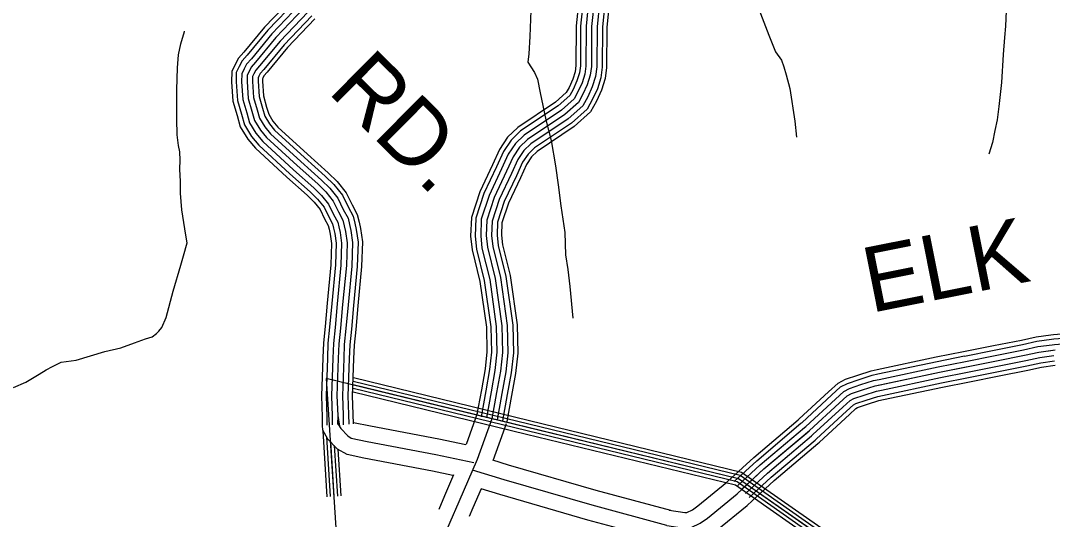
# Model space of a CAD drawing. Extents: x 1551132 to 1791609, y 378168 to 563823.
# Drawn here: x 1601513 to 1607368, y 404597 to 407426 of the extents above; entities that cross this region are included whole.
import ezdxf

# ---------------------------------------------------------------- set-up
doc = ezdxf.new("R2010")
doc.units = 0
for name, color, linetype in [('DESIGN - ROW - Right-of-Way and Easement Labels', 7, 'Continuous'), ('DESIGN - TRANSPORTATION - Text', 7, 'Continuous'), ('SURVEY - CONTOURS - Index with Text', 7, 'Continuous'), ('SURVEY - DRAINAGE - Natural Features', 7, 'Continuous'), ('SURVEY - PROPERTY - Owners', 7, 'Continuous'), ('SURVEY - TRANSPORTATION - Roads', 7, 'Continuous')]:
    doc.layers.add(name, color=color, linetype=linetype)

msp = doc.modelspace()

# ---------------------------------------------------------------- linework, layer by layer
at = {"layer": 'DESIGN - TRANSPORTATION - Text'}
for points in [[(1605368.352, 408595.362), (1605390.694, 408509.209), (1605417.276, 408418.632), (1605461.567, 408309.746), (1605490.208, 408223.152), (1605514.599, 408120.591), (1605556.831, 408007.73), (1605594.655, 407868.893), (1605639.696, 407679.854), (1605702.727, 407490.541), (1605758.418, 407343.412), (1605796.925, 407248.651), (1605830.182, 407202.05), (1605843.582, 407163.774), (1605856.882, 407119.49), (1605877.656, 407041.029), (1605906.78, 406856.241), (1605915.372, 406765.947)], [(1607421.187, 408107.125), (1607342.048, 408030.206), (1607289.132, 407968.913), (1607228.067, 407897.728), (1607185.051, 407830.268), (1607170.26, 407778.4), (1607149.594, 407734.64), (1607135.077, 407700.806), (1607128.094, 407636.796), (1607108.369, 407524.901), (1607102.361, 407394.756), (1607095.378, 407330.746), (1607087.895, 407234.685), (1607079.42, 407074.531), (1607063.32, 406938.527), (1607054.154, 406862.534), (1607041.229, 406802.624), (1607028.187, 406734.705), (1607007.18, 406668.912)], [(1604408.033, 407484.59), (1604401.741, 407336.42), (1604396.224, 407238.325), (1604391.483, 407190.316), (1604428.557, 407131.631), (1604445.948, 407093.296), (1604460.756, 407016.928), (1604494.372, 406864.132), (1604524.513, 406745.454), (1604548.287, 406602.825), (1604562.603, 406494.406), (1604578.761, 406375.944), (1604600.386, 406223.332), (1604604.427, 406097.045), (1604619.143, 406014.668), (1604629.643, 405918.332), (1604646.834, 405737.736)], [(1601472.158, 405343.982), (1601542.598, 405374.949), (1601619.238, 405419.851), (1601657.612, 405445.301), (1601693.886, 405464.777), (1601716.028, 405474.452), (1601742.219, 405488.078), (1601828.367, 405500.77), (1601990.996, 405548.346), (1602081.261, 405568.988), (1602159.659, 405597.831), (1602221.974, 405620.906), (1602260.132, 405632.34), (1602284.414, 405651.999), (1602296.589, 405663.832), (1602314.914, 405685.591), (1602339.763, 405741.31), (1602378.054, 405890.989), (1602422.311, 406038.567), (1602437.136, 406092.436), (1602458.269, 406166.246), (1602450.928, 406208.439), (1602427.178, 406353.067), (1602420.645, 406447.337), (1602419.67, 406513.472), (1602416.762, 406583.64), (1602417.537, 406633.725), (1602416.279, 406681.826), (1602408.846, 406718.01), (1602401.779, 406778.229), (1602399.146, 406866.431), (1602399.721, 407032.719), (1602403.671, 407158.889), (1602408.813, 407232.941), (1602421.771, 407294.851), (1602442.837, 407364.652), (1602442.862, 407366.661)]]:
    msp.add_lwpolyline(points, dxfattribs=at)
at = {"layer": 'SURVEY - CONTOURS - Index with Text'}
for points in [[(1604679.893, 407539.692), (1604665.393, 407397.121), (1604664.093, 407172.082), (1604659.093, 407134.989), (1604646.185, 407093.63), (1604624.911, 407047.554), (1604608.778, 407017.686), (1604547.729, 406963.043), (1604333.801, 406820.756), (1604276.519, 406765.088), (1604230.611, 406695.861), (1604190.704, 406608.384), (1604118.33, 406454.671), (1604070.856, 406310.117), (1604066.865, 406203.331), (1604075.206, 406124.929), (1604119.063, 405946.433), (1604155.871, 405686.668), (1604159.404, 405547.239), (1604148.796, 405450.003), (1604127.538, 405331.167), (1604100.53, 405183.554)], [(1604705.467, 407537.008), (1604691.101, 407395.746), (1604689.801, 407170.282), (1604684.293, 407129.406), (1604670.235, 407084.371), (1604647.918, 407036.045), (1604629.277, 407001.519), (1604563.512, 406942.651), (1604350.025, 406800.655), (1604296.426, 406748.562), (1604253.161, 406683.344), (1604214.037, 406597.575), (1604142.271, 406445.146), (1604096.414, 406305.542), (1604092.631, 406204.215), (1604100.597, 406129.379), (1604144.346, 405951.316), (1604181.537, 405688.809), (1604185.153, 405546.164), (1604174.262, 405446.345), (1604152.846, 405326.591), (1604125.829, 405178.921)], [(1604736.292, 407533.767), (1604722.092, 407394.08), (1604720.783, 407168.107), (1604714.659, 407122.664), (1604699.226, 407073.213), (1604675.659, 407022.161), (1604653.977, 406982.027), (1604582.528, 406918.067), (1604369.575, 406776.43), (1604320.417, 406728.653), (1604280.352, 406668.244), (1604242.161, 406584.533), (1604171.129, 406433.662), (1604127.23, 406300.017), (1604123.697, 406205.281), (1604131.197, 406134.738), (1604174.82, 405957.2), (1604212.486, 405691.384), (1604216.194, 405544.872), (1604204.969, 405441.928), (1604183.345, 405321.066), (1604156.32, 405173.346)], [(1604767.124, 407530.525), (1604753.083, 407392.421), (1604751.774, 407165.94), (1604745.033, 407115.931), (1604728.216, 407062.046), (1604703.392, 407008.286), (1604678.684, 406962.535), (1604601.544, 406893.483), (1604389.124, 406752.204), (1604344.409, 406708.745), (1604307.534, 406653.151), (1604270.285, 406571.499), (1604199.987, 406422.179), (1604158.046, 406294.492), (1604154.754, 406206.348), (1604161.804, 406140.105), (1604205.295, 405963.092), (1604243.427, 405693.959), (1604247.235, 405543.581), (1604235.669, 405437.511), (1604213.852, 405315.55), (1604186.811, 405167.762)], [(1604767.124, 407530.525), (1604753.083, 407392.421), (1604751.774, 407165.94), (1604745.033, 407115.931), (1604728.216, 407062.046), (1604703.392, 407008.286), (1604678.684, 406962.535), (1604601.544, 406893.483), (1604389.124, 406752.204), (1604344.409, 406708.745), (1604307.534, 406653.151), (1604270.285, 406571.499), (1604199.987, 406422.179), (1604158.046, 406294.492), (1604154.754, 406206.348), (1604161.804, 406140.105), (1604205.295, 405963.092), (1604243.427, 405693.959), (1604247.235, 405543.581), (1604235.669, 405437.511), (1604213.852, 405315.55), (1604186.811, 405167.762)], [(1604797.957, 407527.283), (1604784.074, 407390.763), (1604782.765, 407163.774), (1604775.407, 407109.197), (1604757.207, 407050.879), (1604731.125, 406994.411), (1604703.392, 406943.043), (1604620.561, 406868.899), (1604408.674, 406727.979), (1604368.4, 406688.836), (1604334.717, 406638.059), (1604298.41, 406558.466), (1604228.844, 406410.695), (1604188.862, 406288.967), (1604185.812, 406207.415), (1604192.412, 406145.471), (1604235.769, 405968.983), (1604274.368, 405696.535), (1604278.276, 405542.289), (1604266.368, 405433.094), (1604244.36, 405310.033), (1604217.302, 405162.179)], [(1604828.781, 407524.041), (1604815.065, 407389.096), (1604813.748, 407161.599), (1604805.773, 407102.455), (1604786.198, 407039.72), (1604758.866, 406980.527), (1604728.091, 406923.551), (1604639.577, 406844.315), (1604428.223, 406703.753), (1604392.391, 406668.927), (1604361.908, 406622.959), (1604326.534, 406545.424), (1604257.702, 406399.211), (1604219.678, 406283.442), (1604216.878, 406208.481), (1604223.011, 406150.83), (1604266.243, 405974.867), (1604305.317, 405699.11), (1604309.317, 405540.997), (1604297.076, 405428.678), (1604274.859, 405304.508), (1604247.793, 405156.604)], [(1604853.364, 407521.458), (1604839.772, 407387.771), (1604838.456, 407159.873), (1604829.989, 407097.088), (1604809.315, 407030.82), (1604780.982, 406969.468), (1604747.791, 406908.008), (1604654.743, 406824.723), (1604443.815, 406684.436), (1604411.524, 406653.052), (1604383.583, 406610.925), (1604348.958, 406535.032), (1604280.71, 406390.061), (1604244.244, 406279.042), (1604241.644, 406209.331), (1604247.411, 406155.105), (1604290.543, 405979.559), (1604329.983, 405701.168), (1604334.066, 405539.964), (1604321.55, 405425.161), (1604299.184, 405300.107), (1604272.109, 405152.154)], [(1606863.541, 405548.741), (1607033.045, 405582.5), (1607192.258, 405613.426), (1607275.081, 405632.601), (1607359.821, 405643.977)], [(1606868.565, 405523.523), (1607038.003, 405557.266), (1607197.608, 405588.267), (1607279.706, 405607.276), (1607363.237, 405618.493)], [(1607359.787, 405643.968), (1607373.954, 405645.877), (1607510.751, 405656.052), (1607637.414, 405653.777), (1607772.703, 405649.286), (1607878.75, 405639.194)], [(1607363.212, 405618.484), (1607376.629, 405620.284), (1607511.475, 405630.318), (1607636.756, 405628.068), (1607771.053, 405623.61), (1607876.309, 405613.585)], [(1605179.271, 404561.905), (1605280.977, 404546.047), (1605319.068, 404551.38), (1605369.483, 404574.522), (1605410.007, 404603.865), (1605578.47, 404741.144), (1605731.017, 404882.722), (1605988.919, 405100.578), (1606157.274, 405255.266), (1606202.448, 405297.184), (1606228.697, 405310.742), (1606291.062, 405331.676), (1606361.469, 405354.46), (1606726.835, 405432.079), (1607049.97, 405496.431), (1607210.516, 405527.615), (1607290.847, 405546.216), (1607383.062, 405558.591)], [(1606874.615, 405493.114), (1607043.986, 405526.848), (1607204.066, 405557.941), (1607285.281, 405576.75), (1607367.362, 405587.767)], [(1606880.673, 405462.713), (1607049.97, 405496.431), (1607210.516, 405527.615), (1607290.847, 405546.216), (1607371.487, 405557.041)], [(1607367.337, 405587.759), (1607379.845, 405589.442), (1607512.35, 405599.292), (1607635.964, 405597.076), (1607769.069, 405592.659), (1607873.375, 405582.725)], [(1606372.985, 405446.579), (1606709.153, 405517.998), (1606863.557, 405548.749)], [(1606378.327, 405421.429), (1606714.336, 405492.806), (1606868.582, 405523.532)], [(1606384.768, 405391.103), (1606720.586, 405462.447), (1606874.632, 405493.123)], [(1606886.732, 405432.313), (1607055.953, 405466.014), (1607216.966, 405497.289), (1607296.414, 405515.682), (1607375.612, 405526.315)], [(1606892.781, 405401.903), (1607061.936, 405435.596), (1607223.424, 405466.964), (1607301.989, 405485.156), (1607379.737, 405495.59)], [(1605924.712, 405161.172), (1605930.937, 405166.422), (1606097.767, 405319.717), (1606151.557, 405369.627), (1606194.414, 405391.761), (1606263.605, 405414.987), (1606338.786, 405439.321), (1606372.994, 405446.588)], [(1606391.21, 405360.777), (1606726.835, 405432.079), (1606880.69, 405462.722)], [(1606897.606, 405377.661), (1607066.702, 405411.345), (1607228.565, 405442.78), (1607306.43, 405460.814), (1607383.02, 405471.097)], [(1605941.304, 405141.521), (1605947.937, 405147.121), (1606115.216, 405300.817), (1606166.482, 405348.385), (1606204.464, 405368.01), (1606271.654, 405390.561), (1606345.436, 405414.437), (1606378.335, 405421.429)], [(1605961.295, 405117.829), (1605968.428, 405123.846), (1606136.241, 405278.041), (1606184.465, 405322.784), (1606216.581, 405339.376), (1606281.354, 405361.119), (1606353.452, 405384.453), (1606384.785, 405391.111)], [(1606397.651, 405330.451), (1606733.085, 405401.712), (1606886.748, 405432.321)], [(1606404.093, 405300.125), (1606739.335, 405371.353), (1606892.798, 405401.912)], [(1606409.226, 405275.95), (1606744.318, 405347.135), (1606897.623, 405377.669)], [(1605981.286, 405094.136), (1605988.919, 405100.578), (1606157.274, 405255.266), (1606202.448, 405297.184), (1606228.697, 405310.742), (1606291.062, 405331.676), (1606361.469, 405354.46), (1606391.227, 405360.785)], [(1606001.277, 405070.444), (1606009.41, 405077.311), (1606178.306, 405232.49), (1606220.43, 405271.583), (1606240.813, 405282.108), (1606300.77, 405302.234), (1606369.485, 405324.468), (1606397.668, 405330.46)], [(1606021.268, 405046.752), (1606029.901, 405054.035), (1606199.331, 405209.715), (1606238.413, 405245.982), (1606252.93, 405253.474), (1606310.47, 405272.791), (1606377.502, 405294.484), (1606404.118, 405300.142)], [(1606037.21, 405027.86), (1606046.243, 405035.485), (1606216.097, 405191.556), (1606252.755, 405225.565), (1606262.588, 405230.649), (1606318.212, 405249.316), (1606383.893, 405270.566), (1606409.251, 405275.958)], [(1604186.811, 405167.762), (1604103.138, 404935.939), (1603999.657, 404695.6), (1603948.983, 404578.405), (1603919.492, 404512.887), (1603908.359, 404462.994), (1603880.293, 404283.122), (1603820.927, 403957.538)], [(1604104.305, 405197.546), (1604040.448, 405020.625)], [(1605545.013, 404829.763), (1605672.851, 404948.416), (1605924.704, 405161.155)], [(1605562.504, 404810.912), (1605689.901, 404929.157), (1605941.295, 405141.513)], [(1604268.376, 405138.32), (1604192.961, 404929.356)], [(1605583.595, 404788.195), (1605710.459, 404905.94), (1605961.303, 405117.829)], [(1605604.678, 404765.469), (1605731.017, 404882.722), (1605981.303, 405094.145)], [(1605625.761, 404742.744), (1605751.575, 404859.505), (1606001.302, 405070.461)], [(1605646.852, 404720.026), (1605772.132, 404836.288), (1606021.31, 405046.777)], [(1605663.668, 404701.909), (1605788.515, 404817.779), (1606037.26, 405027.893)], [(1605202.179, 404646.583), (1604779.331, 404761.01), (1604281.917, 404904.164), (1604192.244, 404932.348)], [(1605179.271, 404561.905), (1604755.748, 404676.516), (1604256.634, 404820.161), (1604077.53, 404876.455)], [(1603969.941, 404848.379), (1603919.117, 404730.351), (1603885.568, 404652.74)], [(1605192.787, 404648.574), (1605281.669, 404634.716), (1605294.168, 404636.466), (1605325.043, 404650.641), (1605356.542, 404673.45), (1605520.872, 404807.362), (1605545.013, 404829.771)], [(1604126.437, 404770.768), (1604079.272, 404661.241), (1604058.072, 404612.206)], [(1605156.622, 404478.195), (1604732.432, 404592.989), (1604231.643, 404737.118), (1604126.212, 404770.252)], [(1605165.913, 404476.22), (1605280.294, 404458.386), (1605343.684, 404467.261), (1605413.416, 404499.27), (1605462.864, 404535.071), (1605635.41, 404675.684), (1605663.676, 404701.918)]]:
    msp.add_lwpolyline(points, dxfattribs=at)
at = {"layer": 'SURVEY - DRAINAGE - Natural Features'}
for points in [[(1608905.008, 402504.278), (1605586.962, 404827.329), (1603247.842, 405396.068), (1603367.263, 403524.035), (1602507.49, 401346.302), (1596122.273, 402862.33)], [(1608905.008, 402504.278), (1605586.962, 404827.329), (1603247.842, 405396.068), (1603367.263, 403524.035), (1602507.49, 401346.302), (1596122.273, 402862.33)], [(1604396.981, 405137.245), (1603400.555, 405379.526)], [(1604401.473, 405155.712), (1603401.413, 405398.86)], [(1604382.807, 405078.943), (1603399.396, 405318.057)], [(1604387.532, 405098.377), (1603399.521, 405338.6)], [(1604392.256, 405117.811), (1603400.238, 405359.017)], [(1606115.957, 404504.571), (1605603.311, 404863.488), (1604401.473, 405155.712)], [(1603227.667, 405099.777), (1603251.583, 404724.708)], [(1606082.125, 404456.236), (1605578.579, 404808.787), (1604387.532, 405098.377)], [(1606093.591, 404472.62), (1605586.962, 404827.329), (1604392.256, 405117.811)], [(1606105.058, 404489.004), (1605595.345, 404845.871), (1604396.981, 405137.245)], [(1603248.942, 405064.684), (1603270.549, 404725.917)], [(1603270.649, 405038.458), (1603290.507, 404727.192)], [(1606070.65, 404439.853), (1605570.195, 404790.237), (1604382.807, 405078.943)], [(1603292.14, 405015.808), (1603310.465, 404728.467)], [(1603313.482, 404995.341), (1603330.423, 404729.742)]]:
    msp.add_lwpolyline(points, dxfattribs=at)
at = {"layer": 'SURVEY - PROPERTY - Owners'}
for points in [[(1603120.446, 407496.431), (1602961.983, 407330.577), (1602845.877, 407190.115), (1602821.461, 407162.439), (1602809.103, 407138.588), (1602798.77, 407116.713), (1602798.212, 407080.653), (1602804.72, 406984.376), (1602825.586, 406911.924), (1602840.761, 406859.598), (1602873.893, 406804.988), (1602909.217, 406762.362), (1603082.646, 406603.399), (1603198.96, 406499.413), (1603244.242, 406454.629), (1603287.391, 406401.869), (1603316.441, 406341.309), (1603341.707, 406294.833), (1603349.198, 406262.666), (1603356.698, 406230.49), (1603365.698, 406166.23), (1603361.681, 406036.06), (1603340.29, 405815.995), (1603328.223, 405681.934), (1603318.832, 405591.915), (1603315.565, 405509.821), (1603308.282, 405297.548), (1603312.54, 405185.279), (1603317.732, 405133.102), (1603330.115, 405111.51), (1603370.722, 405070.168), (1603388.522, 405057.876)], [(1603402.513, 405146.57), (1603498.077, 405127.352), (1603886.635, 405053.226), (1604039.815, 405020.9)], [(1603223.484, 405127.969), (1603225.9, 405103.693), (1603254.35, 405054.084), (1603309.748, 404997.682), (1603363.914, 404966.198)], [(1603388.522, 405057.876), (1603480.161, 405038.425), (1603868.769, 404964.29), (1604083.93, 404918.881)], [(1603365.555, 404966.606), (1603461.536, 404945.981), (1603850.194, 404871.838), (1603966.141, 404847.37)]]:
    msp.add_lwpolyline(points, dxfattribs=at)
at = {"layer": 'SURVEY - TRANSPORTATION - Roads'}
for points in [[(1603057.248, 407557.258), (1602896.385, 407388.895), (1602779.171, 407247.091), (1602748.546, 407212.382), (1602730.48, 407177.514), (1602711.355, 407137.03), (1602710.447, 407078.37), (1602717.838, 406969.109), (1602741.321, 406887.565), (1602759.746, 406824.022), (1602802.245, 406753.978), (1602845.519, 406701.76), (1603023.781, 406538.364), (1603138.853, 406435.487), (1603179.277, 406395.511), (1603212.843, 406354.46), (1603238.318, 406301.367), (1603258.975, 406263.366), (1603263.775, 406242.757), (1603270.375, 406214.414), (1603277.792, 406161.463), (1603274.1, 406041.66), (1603252.959, 405824.171), (1603240.917, 405690.417), (1603231.301, 405598.215), (1603227.909, 405513.071), (1603220.509, 405297.39), (1603225.084, 405176.712), (1603223.5, 405129.077)], [(1603075.772, 407539.424), (1602915.617, 407371.795), (1602798.728, 407230.382), (1602769.921, 407197.74), (1602753.529, 407166.097), (1602736.988, 407131.071), (1602736.18, 407079.037), (1602743.313, 406973.584), (1602766.029, 406894.707), (1602783.504, 406834.447), (1602823.253, 406768.929), (1602864.193, 406719.527), (1603041.039, 406557.431), (1603156.478, 406454.229), (1603198.319, 406412.844), (1603234.701, 406368.36), (1603261.217, 406313.075), (1603283.225, 406272.591), (1603288.816, 406248.599), (1603295.683, 406219.131), (1603303.566, 406162.863), (1603299.774, 406040.018), (1603278.558, 405821.771), (1603266.516, 405687.934), (1603256.958, 405596.365), (1603253.608, 405512.112), (1603246.242, 405297.44), (1603250.725, 405179.229), (1603250.325, 405130.827)], [(1603098.113, 407517.932), (1602938.8, 407351.186), (1602822.303, 407210.249), (1602795.695, 407180.089), (1602781.32, 407152.347), (1602767.879, 407123.896), (1602767.196, 407079.845), (1602774.012, 406978.976), (1602795.803, 406903.315), (1602812.128, 406847.022), (1602848.569, 406786.962), (1602886.701, 406740.945), (1603061.847, 406580.415), (1603177.719, 406476.821), (1603221.285, 406433.737), (1603261.05, 406385.119), (1603288.833, 406327.192), (1603312.466, 406283.716), (1603319.007, 406255.632), (1603326.19, 406224.806), (1603334.632, 406164.546), (1603330.732, 406038.043), (1603309.424, 405818.887), (1603297.366, 405684.934), (1603287.899, 405594.14), (1603284.591, 405510.971), (1603277.266, 405297.49), (1603281.632, 405182.254), (1603280.641, 405132.577)], [(1603120.446, 407496.431), (1602961.983, 407330.577), (1602845.877, 407190.115), (1602821.461, 407162.439), (1602809.103, 407138.588), (1602798.77, 407116.713), (1602798.212, 407080.653), (1602804.72, 406984.376), (1602825.586, 406911.924), (1602840.761, 406859.598), (1602873.893, 406804.988), (1602909.217, 406762.362), (1603082.646, 406603.399), (1603198.96, 406499.413), (1603244.242, 406454.629), (1603287.391, 406401.869), (1603316.441, 406341.309), (1603341.707, 406294.833), (1603349.198, 406262.666), (1603356.698, 406230.49), (1603365.698, 406166.23), (1603361.681, 406036.06), (1603340.29, 405815.995), (1603328.223, 405681.934), (1603318.832, 405591.915), (1603315.565, 405509.821), (1603308.282, 405297.548), (1603312.54, 405185.279), (1603321.998, 405125.661)], [(1603120.446, 407496.431), (1602961.983, 407330.577), (1602845.877, 407190.115), (1602821.461, 407162.439), (1602809.103, 407138.588), (1602798.77, 407116.713), (1602798.212, 407080.653), (1602804.72, 406984.376), (1602825.586, 406911.924), (1602840.761, 406859.598), (1602873.893, 406804.988), (1602909.217, 406762.362), (1603082.646, 406603.399), (1603198.96, 406499.413), (1603244.242, 406454.629), (1603287.391, 406401.869), (1603316.441, 406341.309), (1603341.707, 406294.833), (1603349.198, 406262.666), (1603356.698, 406230.49), (1603365.698, 406166.23), (1603361.681, 406036.06), (1603340.29, 405815.995), (1603328.223, 405681.934), (1603318.832, 405591.915), (1603315.565, 405509.821), (1603308.282, 405297.548), (1603312.54, 405185.279), (1603312.132, 405134.911)], [(1603142.779, 407474.931), (1602985.166, 407309.968), (1602869.452, 407169.981), (1602847.227, 407144.789), (1602836.886, 407124.83), (1602829.661, 407109.529), (1602829.228, 407081.462), (1602835.427, 406989.776), (1602855.369, 406920.533), (1602869.393, 406872.173), (1602899.217, 406823.013), (1602931.733, 406783.779), (1603103.446, 406626.383), (1603220.201, 406522.006), (1603267.2, 406475.521), (1603313.733, 406418.62), (1603344.048, 406355.426), (1603370.948, 406305.95), (1603379.389, 406269.699), (1603387.206, 406236.173), (1603396.764, 406167.913), (1603392.63, 406034.076), (1603371.156, 405813.104), (1603359.081, 405678.934), (1603349.764, 405589.69), (1603346.54, 405508.671), (1603339.298, 405297.607), (1603343.448, 405188.304), (1603344.206, 405133.161)], [(1603165.12, 407453.439), (1603008.349, 407289.359), (1602893.026, 407149.847), (1602873.002, 407127.138), (1602864.677, 407111.079), (1602860.552, 407102.354), (1602860.244, 407082.27), (1602866.127, 406995.168), (1602885.143, 406929.141), (1602898.018, 406884.748), (1602924.534, 406841.047), (1602954.241, 406805.196), (1603124.254, 406649.367), (1603241.443, 406544.598), (1603290.166, 406496.413), (1603340.082, 406435.378), (1603371.664, 406369.543), (1603400.189, 406317.075), (1603409.58, 406276.733), (1603417.713, 406241.848), (1603427.83, 406169.597), (1603423.588, 406032.101), (1603402.022, 405810.22), (1603389.93, 405675.933), (1603380.705, 405587.464), (1603377.522, 405507.529), (1603370.322, 405297.657), (1603374.355, 405191.329), (1603375.697, 405136.078)], [(1603182.928, 407436.296), (1603026.831, 407272.925), (1602911.826, 407133.788), (1602893.543, 407113.071), (1602886.826, 407100.104), (1602885.185, 407096.621), (1602884.968, 407082.912), (1602890.609, 406999.468), (1602908.892, 406936), (1602920.85, 406894.774), (1602944.725, 406855.414), (1602972.191, 406822.272), (1603140.837, 406667.693), (1603258.384, 406562.607), (1603308.466, 406513.072), (1603361.09, 406448.737), (1603393.672, 406380.802), (1603423.497, 406325.942), (1603433.655, 406282.341), (1603442.038, 406246.382), (1603452.596, 406170.938), (1603448.262, 406030.518), (1603426.629, 405807.912), (1603414.53, 405673.55), (1603405.363, 405585.681), (1603402.222, 405506.612), (1603395.055, 405297.707), (1603398.996, 405193.746), (1603399.605, 405138.994)]]:
    msp.add_lwpolyline(points, dxfattribs=at)

# ---------------------------------------------------------------- texts
at = {"layer": 'DESIGN - ROW - Right-of-Way and Easement Labels'}
for s, height, rotation, p in [('RD.', 370.0002, 315.3182861, (1603249.601, 407022.736)), ('ELK', 369.9921, 11.263525, (1606336.62, 405767.038))]:
    msp.add_text(s, height=height, rotation=rotation, dxfattribs=at).set_placement(p)

doc.saveas('drawing.dxf')
